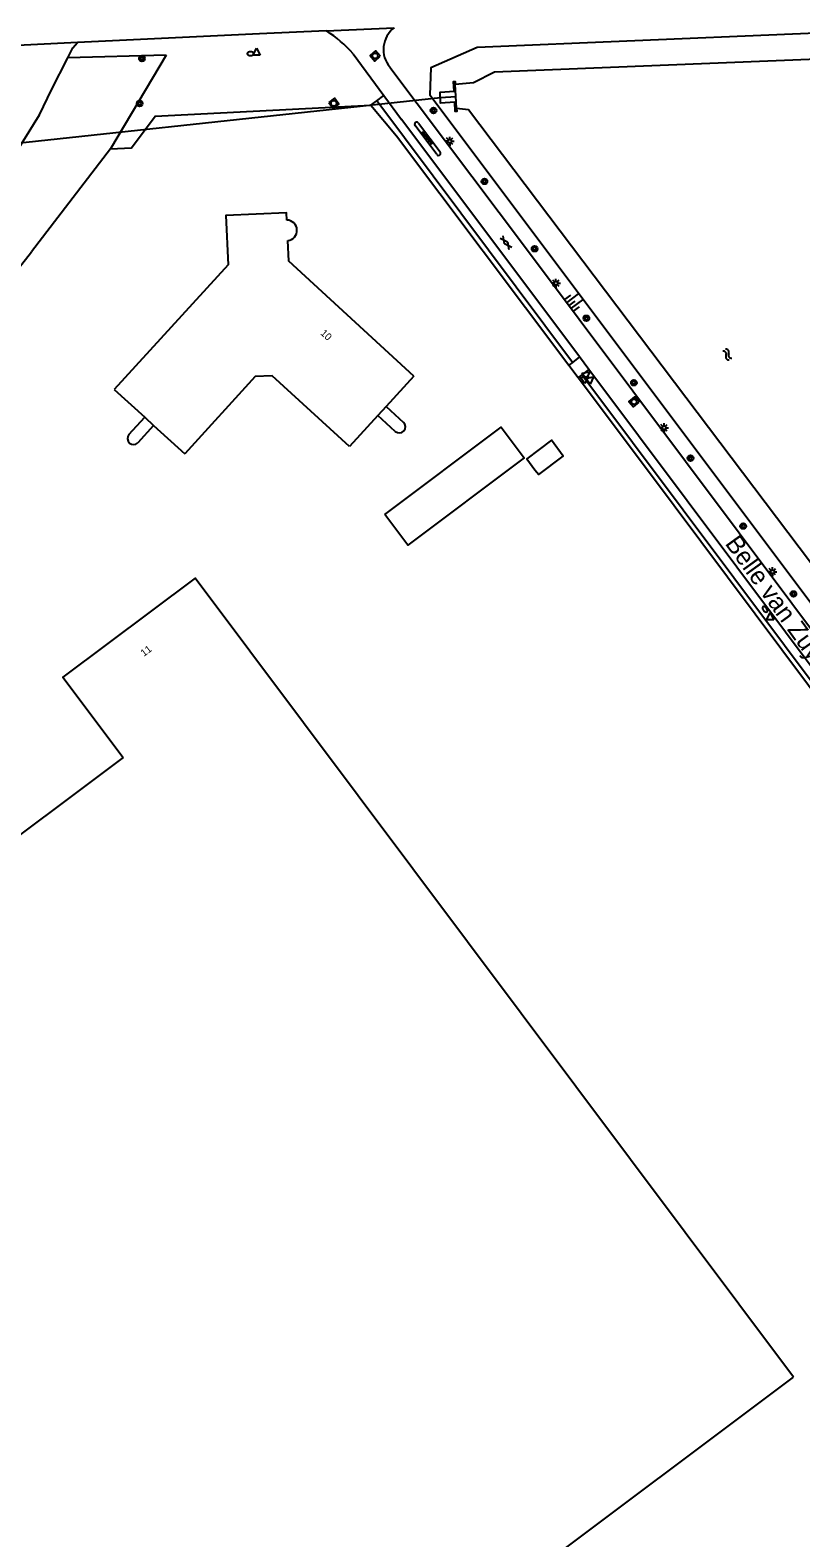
# Model space of a CAD drawing. Extents: x 126000 to 131009, y 393000 to 395500.
# Drawn here: x 130559.8 to 130666.6, y 394352 to 394560.9 of the extents above; entities that cross this region are included whole.
import ezdxf

# ---------------------------------------------------------------- set-up
doc = ezdxf.new("R2010")
doc.units = 0
for name, color, linetype in [('gg-afsc-hekwerk', 7, 'Continuous'), ('gg-anno-huisnummerreeks BGT', 7, 'Continuous'), ('gg-anno-openbare ruimte label', 7, 'Continuous'), ('gg-bbg-bijgebouw', 7, 'Continuous'), ('gg-bbg-hoofdgebouw', 7, 'Continuous'), ('gg-bbg-luifel en loopbrug', 7, 'Continuous'), ('gg-bbg-toegangstrap', 7, 'Continuous'), ('gg-knt-onverhard', 7, 'Continuous'), ('gg-knt-verharding', 7, 'Continuous'), ('gg-knt-verharding nz', 7, 'Continuous'), ('gg-kntw-bovenkant insteek waterloop', 7, 'Continuous'), ('gg-kntw-waterlijn', 7, 'Continuous'), ('gg-kwrk-duiker nz buis', 7, 'Continuous'), ('gg-kwrk-uitstroombak niveau min 01', 7, 'Continuous'), ('gt-grn-groengrens', 7, 'Continuous'), ('gt-symb-boom', 7, 'Continuous'), ('gt-symb-brandkraan', 7, 'Continuous'), ('gt-symb-gesloten verharding', 7, 'Continuous'), ('gt-symb-lichtmast', 7, 'Continuous'), ('gt-symb-rioolschacht', 7, 'Continuous'), ('gt-symb-talud symbool', 7, 'Continuous'), ('gt-symb-tegel verharding', 7, 'Continuous'), ('gt-symb-waterafsluiter', 7, 'Continuous'), ('gt-symb-watersymbool', 7, 'Continuous')]:
    doc.layers.add(name, color=color, linetype=linetype)

# ---------------------------------------------------------------- blocks, each defined once
blk = doc.blocks.new('gt0-WAFSL')
at = {"layer": 'gt-symb-waterafsluiter'}
for p, q in [((-0.5, -0.33), (0, 0.67)), ((0, 0.67), (0.5, -0.33)), ((0.5, -0.33), (-0.5, -0.33))]:
    blk.add_line(p, q, dxfattribs=at)
blk = doc.blocks.new('gt0-BOOM')
at = {"layer": 'gt-symb-boom'}
for radius in [0.4, 0.2]:
    blk.add_circle((0, 0), radius, dxfattribs=at)
blk = doc.blocks.new('gt0-RS')
at = {"layer": 'gt-symb-rioolschacht'}
blk.add_lwpolyline([(-0.5, -0.5), (0.5, -0.5), (0.5, 0.5), (-0.5, 0.5)], close=True, dxfattribs=at)
blk.add_circle((0, 0), 0.375, dxfattribs=at)
blk = doc.blocks.new('gt0-LMAST')
at = {"layer": 'gt-symb-lichtmast'}
for p, q in [((-0.18, 0.17), (-0.45, 0.44)), ((0, 0.25), (0, 0.62)), ((0.17, 0.17), (0.44, 0.44)), ((-0.25, 0), (-0.63, 0)), ((-0.18, -0.18), (-0.45, -0.45)), ((0, -0.25), (0, -0.63)), ((0.44, -0.45), (0.17, -0.18)), ((0.25, 0), (0.62, 0))]:
    blk.add_line(p, q, dxfattribs=at)
blk.add_circle((0, 0), 0.25, dxfattribs=at)
blk = doc.blocks.new('gt0-WA')
at = {"layer": 'gt-symb-watersymbool'}
for centre, start, end in [((-0.32, 0.02), 28.0725, 151.9275), ((0.43, 0.42), 208.0725, 331.9275), ((-0.32, -0.43), 28.0725, 151.9275), ((0.43, -0.03), 208.0725, 331.9275)]:
    blk.add_arc(centre, 0.425, start, end, dxfattribs=at)
blk = doc.blocks.new('gt0-BR')
at = {"layer": 'gt-symb-brandkraan'}
for centre, radius, start, end in [((-0.24, 0), 0.206, 107.5669, 252.4331), ((0.6, -2.66), 3, 106.892, 107.5669), ((0, -0.69), 0.938, 73.108, 106.892), ((-0.6, -2.66), 3, 72.4331, 73.108), ((0.24, 0), 0.206, 287.567, 72.4331), ((0.6, 2.66), 3, 252.4331, 253.108), ((0, 0.69), 0.938, 253.108, 286.8921), ((-0.6, 2.66), 3, 286.8921, 287.567)]:
    blk.add_arc(centre, radius, start, end, dxfattribs=at)
blk = doc.blocks.new('gt0-TEG1')
at = {"layer": 'gt-symb-tegel verharding'}
for p, q in [((-1.12, 0), (1.12, 0)), ((-0.9, -0.25), (-0.9, 0.25)), ((-0.45, -0.25), (-0.45, 0.25)), ((0, -0.25), (0, 0.25)), ((0.45, -0.25), (0.45, 0.25)), ((0.9, -0.25), (0.9, 0.25))]:
    blk.add_line(p, q, dxfattribs=at)
blk = doc.blocks.new('gt0-GESVH1')
at = {"layer": 'gt-symb-gesloten verharding'}
for p, q in [((-0.99, -0.26), (0.01, 0.24)), ((0.01, -0.26), (-0.99, 0.24)), ((0.01, 0.24), (1.01, -0.26)), ((1.01, 0.24), (0.01, -0.26))]:
    blk.add_line(p, q, dxfattribs=at)
blk = doc.blocks.new('gt0-TALUD_1')
at = {"layer": 'gt-symb-talud symbool'}
for p, q in [((-1, -1), (-1, 0)), ((-0.5, -2), (-0.5, 0)), ((0, -1), (0, 0)), ((0.5, -2), (0.5, 0)), ((1, -1), (1, 0))]:
    blk.add_line(p, q, dxfattribs=at)

msp = doc.modelspace()

# ---------------------------------------------------------------- linework, layer by layer
at = {"layer": 'gg-afsc-hekwerk'}
for p, q in [((130607.02, 394550.52), (130610.59, 394546.28)), ((130570.96, 394544.45), (130559.99, 394530.21)), ((130610.59, 394546.28), (130634.46, 394514.48)), ((130536.23, 394500), (130559.99, 394530.21)), ((130634.46, 394514.48), (130635.74, 394512.78)), ((130635.74, 394512.78), (130645.34, 394500)), ((130645.34, 394500), (130718.7, 394401.88))]:
    msp.add_line(p, q, dxfattribs=at)
msp.add_lwpolyline([(130570.96, 394544.45), (130573.84, 394544.59), (130577.15, 394548.99), (130607.02, 394550.52)], dxfattribs=at)
at = {"layer": 'gg-bbg-bijgebouw'}
msp.add_lwpolyline([(130629.77, 394500), (130630.28, 394499.32), (130633.69, 394501.88), (130632.05, 394504.08), (130628.64, 394501.51), (130629.77, 394500)], dxfattribs=at)
at = {"layer": 'gg-bbg-hoofdgebouw'}
for p, q in [((130571.47, 394511.1), (130575.69, 394507.27)), ((130612.99, 394512.99), (130609.13, 394508.75)), ((130575.69, 394507.27), (130576.93, 394506.14)), ((130607.99, 394507.51), (130604.08, 394503.22)), ((130609.13, 394508.75), (130607.99, 394507.51)), ((130576.93, 394506.14), (130581.24, 394502.22))]:
    msp.add_line(p, q, dxfattribs=at)
for points in [[(130595.37, 394534.58), (130595.33, 394535.6), (130586.93, 394535.22), (130587.24, 394528.38), (130571.47, 394511.1)], [(130612.99, 394512.99), (130595.67, 394528.9), (130595.51, 394531.76)], [(130604.08, 394503.22), (130593.37, 394513), (130591.01, 394512.9), (130581.24, 394502.22)], [(130665.58, 394374.25), (130582.67, 394485), (130564.34, 394471.28), (130572.69, 394460.12)], [(130572.69, 394460.12), (130442.13, 394362.3), (130516.8, 394262.77), (130665.58, 394374.25)]]:
    msp.add_lwpolyline(points, dxfattribs=at)
msp.add_arc((130595.37, 394533.17), 1.42, 275.6844, 89.9494, dxfattribs=at)
at = {"layer": 'gg-bbg-luifel en loopbrug'}
msp.add_lwpolyline([(130608.97, 394493.79), (130625.1, 394505.89), (130628.27, 394501.67), (130612.13, 394489.57), (130608.97, 394493.79)], dxfattribs=at)
at = {"layer": 'gg-bbg-toegangstrap'}
for p, q in [((130573.51, 394504.87), (130575.69, 394507.27)), ((130610.41, 394505.31), (130607.99, 394507.51)), ((130609.13, 394508.75), (130611.53, 394506.56)), ((130576.93, 394506.14), (130574.75, 394503.74))]:
    msp.add_line(p, q, dxfattribs=at)
for centre, start, end in [((130574.14, 394504.32), 139.0042, 316.4484), ((130610.97, 394505.94), 228.5428, 47.9693)]:
    msp.add_arc(centre, 0.84, start, end, dxfattribs=at)
at = {"layer": 'gg-knt-onverhard'}
for points in [[(130565.04, 394557.07), (130565.74, 394558.45), (130566.36, 394559.19)], [(130523.99, 394500), (130557.43, 394543.22), (130561.11, 394549.17), (130562.78, 394552.62), (130565.04, 394557.07)]]:
    msp.add_lwpolyline(points, dxfattribs=at)
at = {"layer": 'gg-knt-verharding'}
for p, q in [((130566.36, 394559.19), (130558.06, 394558.78)), ((130604.57, 394557.62), (130608.82, 394551.86)), ((130608.82, 394551.86), (130611.25, 394548.53)), ((130616.15, 394543.68), (130613.15, 394547.68)), ((130613.63, 394548.04), (130616.63, 394544.06)), ((130635.94, 394515.63), (130634.97, 394514.88)), ((130637.22, 394513.91), (130635.94, 394515.63)), ((130634.97, 394514.88), (130634.46, 394514.48)), ((130636.25, 394513.17), (130635.74, 394512.78)), ((130637.22, 394513.91), (130636.25, 394513.17)), ((130720.22, 394403.01), (130637.22, 394513.91))]:
    msp.add_line(p, q, dxfattribs=at)
for points in [[(130600.85, 394560.8), (130591.58, 394560.39), (130568.32, 394559.29), (130566.36, 394559.19)], [(130609.66, 394555.8), (130628.61, 394530.59), (130665.34, 394481.53), (130714.63, 394415.64)], [(130635.94, 394515.63), (130623.8, 394531.84), (130611.25, 394548.53)]]:
    msp.add_lwpolyline(points, dxfattribs=at)
for centre, radius, start, end in [((130612.55, 394558.24), 3.78, 127.5123, 220.055), ((130592.63, 394547.42), 15.71, 40.5046, 58.4072), ((130613.39, 394547.87), 0.301, 35.7706, 217.3212), ((130616.39, 394543.87), 0.307, 218.5667, 38.4612)]:
    msp.add_arc(centre, radius, start, end, dxfattribs=at)
at = {"layer": 'gg-knt-verharding nz'}
msp.add_line((130600.85, 394560.8), (130610.25, 394561.24), dxfattribs=at)
at = {"layer": 'gg-kntw-bovenkant insteek waterloop'}
msp.add_lwpolyline([(130892.94, 394565.91), (130891.91, 394565.68), (130882.13, 394565.2), (130837.04, 394565.76), (130824.73, 394565.83), (130797.72, 394565.77), (130783.02, 394565.57), (130764.8, 394565), (130723.99, 394563.36), (130701.39, 394562.33), (130687.32, 394561.26), (130621.78, 394558.49), (130615.36, 394555.67), (130615.21, 394551.97), (130654.17, 394500), (130710.83, 394424.42)], dxfattribs=at)
at = {"layer": 'gg-kntw-waterlijn'}
for points in [[(130618.71, 394553.43), (130621.24, 394553.66), (130624.15, 394555.14), (130800.93, 394562.27), (130889.08, 394561.88), (130893.7, 394563.43)], [(130718.56, 394424.98), (130717.43, 394426.28), (130713.89, 394426.33), (130620.57, 394549.86), (130618.91, 394550.05)]]:
    msp.add_lwpolyline(points, dxfattribs=at)
at = {"layer": 'gg-kwrk-duiker nz buis'}
msp.add_lwpolyline([(130540.35, 394543.36), (130616.66, 394551.56), (130618.81, 394551.74)], dxfattribs=at)
at = {"layer": 'gg-kwrk-uitstroombak niveau min 01'}
msp.add_line((130618.91, 394550.05), (130618.71, 394553.43), dxfattribs=at)
msp.add_lwpolyline([(130618.91, 394550.05), (130618.93, 394549.66), (130618.73, 394549.65), (130618.66, 394550.92), (130616.67, 394550.8), (130616.65, 394552.33), (130618.56, 394552.44), (130618.48, 394553.78), (130618.69, 394553.8), (130618.71, 394553.43)], dxfattribs=at)
at = {"layer": 'gt-grn-groengrens'}
for p, q in [((130578.67, 394557.44), (130565.04, 394557.07)), ((130578.67, 394557.44), (130570.96, 394544.45)), ((130607.02, 394550.52), (130607.84, 394551.13)), ((130607.84, 394551.13), (130608.82, 394551.86)), ((130634.97, 394514.88), (130607.84, 394551.13)), ((130719.24, 394402.28), (130636.25, 394513.17))]:
    msp.add_line(p, q, dxfattribs=at)

# ---------------------------------------------------------------- block references
at = {"layer": 'gt-symb-boom'}
for p in [(130575.31, 394556.98), (130574.99, 394550.74), (130615.7, 394549.78), (130622.76, 394539.95), (130629.72, 394530.62), (130636.89, 394520.99), (130643.48, 394512.06), (130651.32, 394501.6), (130658.61, 394492.2), (130665.58, 394482.8)]:
    msp.add_blockref('gt0-BOOM', p, dxfattribs=at)
at = {"layer": 'gt-symb-brandkraan'}
msp.add_blockref('gt0-BR', (130590.35, 394557.65), dxfattribs=at)
at = {"layer": 'gt-symb-brandkraan', "rotation": -51.61754266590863}
msp.add_blockref('gt0-BR', (130661.63, 394480.68), dxfattribs=at)
at = {"layer": 'gt-symb-gesloten verharding', "rotation": -53.130102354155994}
msp.add_blockref('gt0-GESVH1', (130625.76, 394531.46), dxfattribs=at)
at = {"layer": 'gt-symb-lichtmast'}
for p in [(130617.95, 394545.53), (130632.67, 394525.85), (130647.66, 394505.82), (130662.68, 394485.87)]:
    msp.add_blockref('gt0-LMAST', p, dxfattribs=at)
at = {"layer": 'gt-symb-rioolschacht'}
for p, rotation in [((130607.62, 394557.34), 131.0673563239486), ((130601.89, 394550.77), -53.130102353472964), ((130643.5, 394509.42), 130.25318526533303)]:
    msp.add_blockref('gt0-RS', p, dxfattribs=dict(at, rotation=rotation))
at = {"layer": 'gt-symb-talud symbool', "xscale": 1.0002009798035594, "yscale": 1.0002009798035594, "rotation": 126.7896996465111}
msp.add_blockref('gt0-TALUD_1', (130634.47, 394522.77), dxfattribs=at)
at = {"layer": 'gt-symb-tegel verharding', "rotation": 127.1563741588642}
msp.add_blockref('gt0-TEG1', (130614.83, 394545.95), dxfattribs=at)
at = {"layer": 'gt-symb-waterafsluiter'}
for p in [(130591.2, 394557.76), (130662.35, 394479.52)]:
    msp.add_blockref('gt0-WAFSL', p, dxfattribs=at)
for p, rotation in [((130636.66, 394512.56), -53.130102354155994), ((130636.82, 394513.18), -53.130102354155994), ((130637.36, 394512.46), -53.130102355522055)]:
    msp.add_blockref('gt0-WAFSL', p, dxfattribs=dict(at, rotation=rotation))
at = {"layer": 'gt-symb-watersymbool', "rotation": -54.32239791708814}
msp.add_blockref('gt0-WA', (130656.4, 394516.01), dxfattribs=at)

# ---------------------------------------------------------------- texts
at = {"layer": 'gg-anno-huisnummerreeks BGT'}
for s, rotation, p in [('10', 317.6, (130599.96, 394518.82)), ('11', 36.8, (130575.58, 394474.07))]:
    msp.add_text(s, height=1, rotation=rotation, dxfattribs=at).set_placement(p)
at = {"layer": 'gg-anno-openbare ruimte label'}
msp.add_text('Belle van Zuylenpad', height=2.5, rotation=305.9, dxfattribs=at).set_placement((130656.02, 394489.77))

doc.saveas('drawing.dxf')
